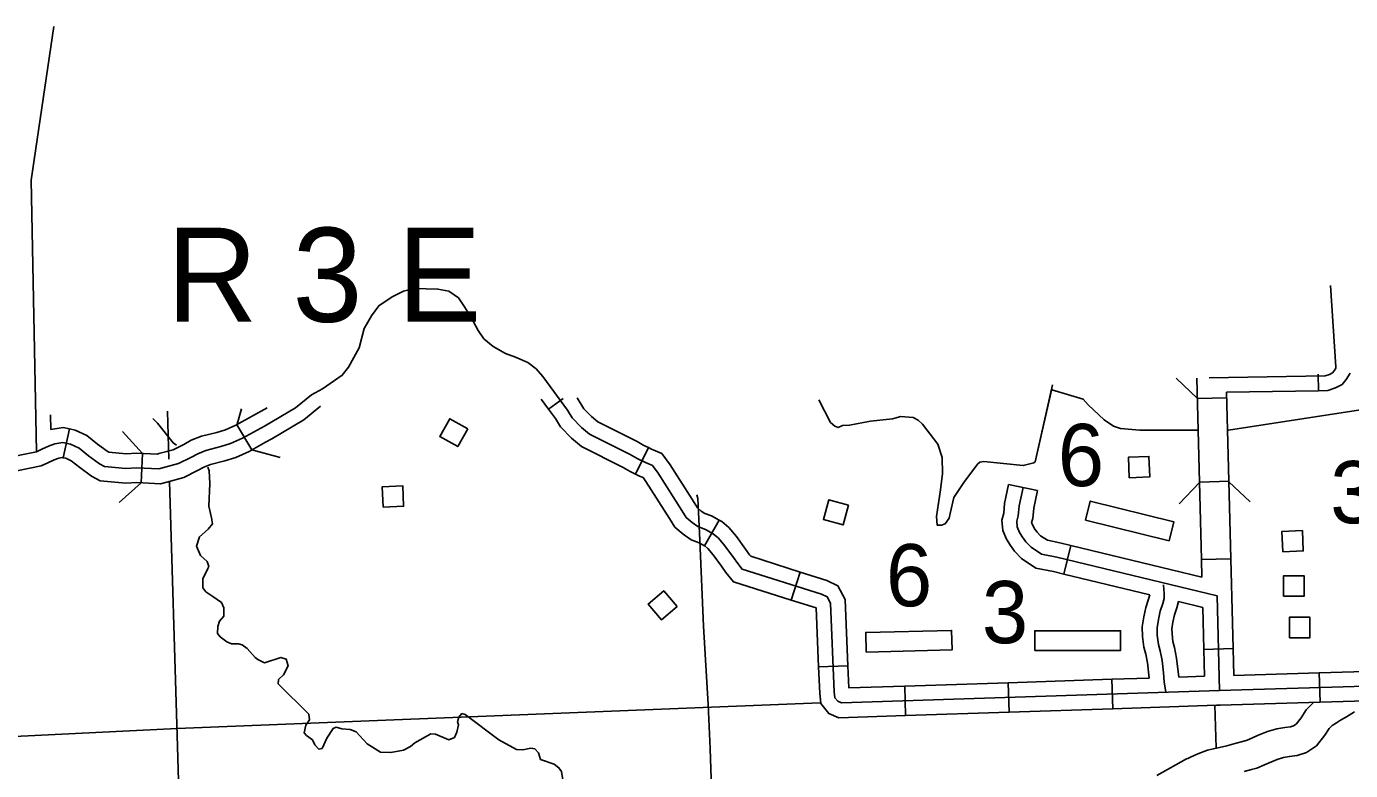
# Model space of a CAD drawing. Extents: x 1671357 to 13005564, y 567358 to 14261451.
# Drawn here: x 12758303.412 to 12758305.663, y 14259948.577 to 14259949.842 of the extents above; entities that cross this region are included whole.
import ezdxf

# ---------------------------------------------------------------- set-up
doc = ezdxf.new("R2010")
doc.units = 0
for name, color, linetype in [('32', 7, 'Continuous'), ('35', 7, 'Continuous'), ('38', 7, 'Continuous'), ('46', 7, 'Continuous'), ('5', 7, 'Continuous'), ('56', 7, 'Continuous'), ('Default', 7, 'Continuous')]:
    doc.layers.add(name, color=color, linetype=linetype)

msp = doc.modelspace()

# ---------------------------------------------------------------- linework, layer by layer
at = {"layer": '32'}
for p, q in [((12758305.6086, 14259949.2513), (12758305.6091, 14259949.223)), ((12758304.3244, 14259949.2099), (12758304.2996, 14259949.1917)), ((12758305.403, 14259949.2097), (12758305.4531, 14259949.211)), ((12758303.4849, 14259949.1581), (12758303.4744, 14259949.1091)), ((12758303.7692, 14259949.166), (12758303.7949, 14259949.1226)), ((12758303.6089, 14259949.1165), (12758303.6066, 14259949.0665)), ((12758304.4695, 14259949.1263), (12758304.4473, 14259949.0814)), ((12758305.082, 14259949.0635), (12758305.1311, 14259949.0533)), ((12758305.4072, 14259949.0678), (12758305.4572, 14259949.0691)), ((12758304.5895, 14259949.0031), (12758304.565, 14259948.9594)), ((12758305.1759, 14259948.9113), (12758305.1876, 14259948.9599)), ((12758305.4101, 14259948.9358), (12758305.4602, 14259948.9371)), ((12758304.7275, 14259948.9147), (12758304.7123, 14259948.867)), ((12758305.414, 14259948.7833), (12758305.4641, 14259948.7846)), ((12758304.8088, 14259948.7554), (12758304.7588, 14259948.7533)), ((12758305.0815, 14259948.7266), (12758305.0831, 14259948.6766)), ((12758305.2576, 14259948.7324), (12758305.2593, 14259948.6823)), ((12758305.6101, 14259948.7434), (12758305.6116, 14259948.6934)), ((12758304.9053, 14259948.7208), (12758304.9069, 14259948.6708))]:
    msp.add_line(p, q, dxfattribs=at)
for points in [[(12758303.4581, 14259949.8424), (12758303.42, 14259949.581), (12758303.429, 14259949.1193)], [(12758305.6293, 14259949.4022), (12758305.6388, 14259949.2639), (12758305.6386, 14259949.2615), (12758305.6357, 14259949.2567), (12758305.6331, 14259949.2537), (12758305.6279, 14259949.2508), (12758305.6206, 14259949.2482), (12758305.423, 14259949.2452)], [(12758305.8802, 14259948.7263), (12758305.4409, 14259948.7134), (12758304.7981, 14259948.6922), (12758304.7917, 14259948.695), (12758304.7867, 14259948.7011), (12758304.7856, 14259948.7108), (12758304.7793, 14259948.8616), (12758304.7735, 14259948.8724), (12758304.7636, 14259948.877), (12758304.6288, 14259948.9199), (12758304.6214, 14259948.929), (12758304.6143, 14259948.9394), (12758304.5994, 14259948.9595), (12758304.5885, 14259948.9725), (12758304.5798, 14259948.9798), (12758304.5665, 14259948.9873), (12758304.5536, 14259948.9921), (12758304.5439, 14259948.9987), (12758304.5339, 14259949.0077), (12758304.5264, 14259949.0194), (12758304.4859, 14259949.083), (12758304.4764, 14259949.096), (12758304.4645, 14259949.1009), (12758304.4501, 14259949.108), (12758304.4385, 14259949.1145), (12758304.3695, 14259949.1492), (12758304.3557, 14259949.1606), (12758304.3399, 14259949.177), (12758304.3321, 14259949.1898), (12758304.2899, 14259949.2473), (12758304.2783, 14259949.2602), (12758304.2645, 14259949.2713), (12758304.2434, 14259949.2802), (12758304.2264, 14259949.2865), (12758304.2052, 14259949.2983), (12758304.1896, 14259949.3114), (12758304.18, 14259949.3254), (12758304.1683, 14259949.3477), (12758304.1569, 14259949.3656), (12758304.1462, 14259949.3812), (12758304.13, 14259949.3926), (12758304.1115, 14259949.3959), (12758304.0714, 14259949.3969), (12758304.0528, 14259949.3924), (12758304.0339, 14259949.3826), (12758304.0108, 14259949.3676), (12758303.9984, 14259949.3506), (12758303.9863, 14259949.329), (12758303.9777, 14259949.2959), (12758303.9594, 14259949.263), (12758303.9489, 14259949.2495), (12758303.9151, 14259949.226), (12758303.8962, 14259949.2161), (12758303.869, 14259949.1939), (12758303.8168, 14259949.1629), (12758303.7789, 14259949.1423), (12758303.7589, 14259949.1331), (12758303.7425, 14259949.128), (12758303.717, 14259949.1216), (12758303.7029, 14259949.116), (12758303.6911, 14259949.1095), (12758303.6705, 14259949.0992), (12758303.6371, 14259949.0901), (12758303.5993, 14259949.0919), (12758303.5809, 14259949.0908), (12758303.5444, 14259949.0943), (12758303.5358, 14259949.099), (12758303.5175, 14259949.1123), (12758303.5013, 14259949.1253), (12758303.4866, 14259949.1321), (12758303.4735, 14259949.1349), (12758303.4602, 14259949.133), (12758303.449, 14259949.1285), (12758303.4379, 14259949.1234), (12758303.429, 14259949.1193), (12758303.3104, 14259949.0952)], [(12758305.4021, 14259949.2446), (12758305.4055, 14259949.112)], [(12758305.6627, 14259949.253), (12758305.6562, 14259949.2422), (12758305.6493, 14259949.2339), (12758305.6381, 14259949.2279), (12758305.6251, 14259949.2232), (12758305.6091, 14259949.223)], [(12758305.6091, 14259949.223), (12758305.4528, 14259949.2206)], [(12758305.4528, 14259949.2206), (12758305.4556, 14259949.1133)], [(12758303.9119, 14259949.1966), (12758303.8834, 14259949.1733), (12758303.8292, 14259949.1412), (12758303.8184, 14259949.1353)], [(12758304.2996, 14259949.1917), (12758304.2871, 14259949.2087)], [(12758304.4695, 14259949.1263), (12758304.4618, 14259949.1301), (12758304.4502, 14259949.1366), (12758304.3833, 14259949.1703), (12758304.3728, 14259949.179), (12758304.3598, 14259949.1925), (12758304.3485, 14259949.2107)], [(12758303.4528, 14259949.1819), (12758303.4533, 14259949.1573)], [(12758303.7945, 14259949.1792), (12758303.7677, 14259949.1647), (12758303.75, 14259949.1565), (12758303.7357, 14259949.1522), (12758303.7093, 14259949.1455), (12758303.6921, 14259949.1387), (12758303.6795, 14259949.1317), (12758303.6615, 14259949.1228), (12758303.6371, 14259949.1161)], [(12758303.821, 14259949.1937), (12758303.7945, 14259949.1792)], [(12758304.4473, 14259949.0814), (12758304.4384, 14259949.0858), (12758304.4267, 14259949.0924), (12758304.3557, 14259949.1281), (12758304.3386, 14259949.1423), (12758304.32, 14259949.1616), (12758304.3113, 14259949.1758), (12758304.2996, 14259949.1917)], [(12758303.4849, 14259949.1581), (12758303.4743, 14259949.1603), (12758303.4533, 14259949.1573)], [(12758303.6371, 14259949.1161), (12758303.6343, 14259949.1153), (12758303.5991, 14259949.117), (12758303.5814, 14259949.1159), (12758303.5518, 14259949.1188), (12758303.5492, 14259949.1202), (12758303.5327, 14259949.1322), (12758303.5145, 14259949.1468), (12758303.4946, 14259949.156), (12758303.4849, 14259949.1581)], [(12758303.8184, 14259949.1353), (12758303.7902, 14259949.1199), (12758303.7679, 14259949.1096), (12758303.7492, 14259949.1039), (12758303.7247, 14259949.0977), (12758303.7136, 14259949.0933), (12758303.7027, 14259949.0873), (12758303.6794, 14259949.0757), (12758303.6503, 14259949.0678)], [(12758303.4744, 14259949.1091), (12758303.4726, 14259949.1095), (12758303.4667, 14259949.1086), (12758303.4589, 14259949.1055), (12758303.4483, 14259949.1006), (12758303.4368, 14259949.0953), (12758303.3147, 14259949.0705), (12758303.3125, 14259949.0702)], [(12758303.6503, 14259949.0678), (12758303.6399, 14259949.0649), (12758303.5994, 14259949.0668), (12758303.5805, 14259949.0657), (12758303.5369, 14259949.0699), (12758303.5224, 14259949.0778), (12758303.5023, 14259949.0924), (12758303.488, 14259949.1039), (12758303.4787, 14259949.1082), (12758303.4744, 14259949.1091)], [(12758304.5895, 14259949.0031), (12758304.577, 14259949.0101), (12758304.5652, 14259949.0145), (12758304.5594, 14259949.0185), (12758304.5531, 14259949.0241), (12758304.5475, 14259949.0329), (12758304.5066, 14259949.0972), (12758304.4923, 14259949.1165), (12758304.4748, 14259949.1237), (12758304.4695, 14259949.1263)], [(12758305.4055, 14259949.112), (12758305.4101, 14259948.9358)], [(12758305.4556, 14259949.1133), (12758305.4602, 14259948.9371)], [(12758304.565, 14259948.9594), (12758304.5559, 14259948.9645), (12758304.5419, 14259948.9697), (12758304.5285, 14259948.979), (12758304.5146, 14259948.9913), (12758304.5053, 14259949.006), (12758304.4653, 14259949.0689), (12758304.4604, 14259949.0755), (12758304.4541, 14259949.078), (12758304.4473, 14259949.0814)], [(12758305.082, 14259949.0635), (12758305.0753, 14259949.0311), (12758305.0737, 14259949.0151), (12758305.0703, 14259949.0031), (12758305.0723, 14259948.9853), (12758305.0785, 14259948.9707), (12758305.085, 14259948.9601), (12758305.0922, 14259948.9501), (12758305.104, 14259948.9378), (12758305.1282, 14259948.9215), (12758305.1586, 14259948.9154), (12758305.1759, 14259948.9113)], [(12758305.1066, 14259949.0584), (12758305.1001, 14259949.0273), (12758305.0984, 14259949.0105), (12758305.0958, 14259949.001), (12758305.0968, 14259948.9917), (12758305.1008, 14259948.9821), (12758305.1058, 14259948.974), (12758305.1115, 14259948.9662), (12758305.1202, 14259948.9571), (12758305.138, 14259948.9451), (12758305.164, 14259948.9399)], [(12758305.1311, 14259949.0533), (12758305.1249, 14259949.0235), (12758305.1231, 14259949.0059), (12758305.1212, 14259948.999), (12758305.1213, 14259948.9981), (12758305.1232, 14259948.9936), (12758305.1267, 14259948.9879), (12758305.1308, 14259948.9823), (12758305.1364, 14259948.9764), (12758305.1479, 14259948.9687), (12758305.1694, 14259948.9643), (12758305.1876, 14259948.9599)], [(12758304.7275, 14259948.9147), (12758304.6435, 14259948.9415), (12758304.6415, 14259948.944), (12758304.6347, 14259948.9539), (12758304.6191, 14259948.975), (12758304.6063, 14259948.9902), (12758304.5942, 14259949.0005), (12758304.5895, 14259949.0031)], [(12758304.7123, 14259948.867), (12758304.6141, 14259948.8983), (12758304.6013, 14259948.914), (12758304.5939, 14259948.9249), (12758304.5797, 14259948.944), (12758304.5707, 14259948.9547), (12758304.5655, 14259948.9591), (12758304.565, 14259948.9594)], [(12758305.1876, 14259948.9599), (12758305.359, 14259948.9187)], [(12758305.164, 14259948.9399), (12758305.4367, 14259948.8743), (12758305.4409, 14259948.7134)], [(12758305.4101, 14259948.9358), (12758305.4109, 14259948.9063)], [(12758305.4602, 14259948.9371), (12758305.463, 14259948.8284)], [(12758304.8088, 14259948.7554), (12758304.8041, 14259948.8683), (12758304.7916, 14259948.8915), (12758304.7727, 14259948.9003), (12758304.7275, 14259948.9147)], [(12758305.1759, 14259948.9113), (12758305.3222, 14259948.8761)], [(12758305.359, 14259948.9187), (12758305.4109, 14259948.9063)], [(12758305.3456, 14259948.8929), (12758305.3462, 14259948.8849), (12758305.3468, 14259948.8782), (12758305.3465, 14259948.8698), (12758305.3441, 14259948.8614), (12758305.3396, 14259948.8481), (12758305.3369, 14259948.834), (12758305.3344, 14259948.8198), (12758305.3349, 14259948.8074), (12758305.3368, 14259948.7918), (12758305.3396, 14259948.7808), (12758305.3429, 14259948.7646), (12758305.3454, 14259948.7432), (12758305.3467, 14259948.7279), (12758305.3494, 14259948.7106)], [(12758304.7588, 14259948.7533), (12758304.7546, 14259948.8536), (12758304.7545, 14259948.8536), (12758304.7123, 14259948.867)], [(12758305.3222, 14259948.8761), (12758305.3202, 14259948.8687), (12758305.3154, 14259948.8546), (12758305.3122, 14259948.8385), (12758305.3093, 14259948.8215), (12758305.3099, 14259948.8054), (12758305.3122, 14259948.7871), (12758305.3152, 14259948.7753), (12758305.3182, 14259948.7606), (12758305.3212, 14259948.7345)], [(12758305.3709, 14259948.8644), (12758305.3681, 14259948.854), (12758305.3639, 14259948.8417), (12758305.3615, 14259948.8294), (12758305.3595, 14259948.8181), (12758305.3599, 14259948.8095), (12758305.3615, 14259948.7964), (12758305.364, 14259948.7864), (12758305.3677, 14259948.7685), (12758305.3715, 14259948.7361)], [(12758305.3709, 14259948.8644), (12758305.4122, 14259948.8544), (12758305.414, 14259948.7833)], [(12758305.463, 14259948.8284), (12758305.4641, 14259948.7846)], [(12758305.414, 14259948.7833), (12758305.4152, 14259948.7376)], [(12758305.4641, 14259948.7846), (12758305.4653, 14259948.7391)], [(12758304.9069, 14259948.6708), (12758304.7934, 14259948.667), (12758304.7761, 14259948.6744), (12758304.7626, 14259948.6912), (12758304.7607, 14259948.7089), (12758304.7588, 14259948.7533)], [(12758304.9053, 14259948.7208), (12758304.8104, 14259948.7177), (12758304.8088, 14259948.7554)], [(12758305.7863, 14259948.7486), (12758305.6101, 14259948.7434)], [(12758305.0815, 14259948.7266), (12758304.9053, 14259948.7208)], [(12758305.2576, 14259948.7324), (12758305.0815, 14259948.7266)], [(12758305.3212, 14259948.7345), (12758305.2576, 14259948.7324)], [(12758305.4152, 14259948.7376), (12758305.3715, 14259948.7361)], [(12758305.6101, 14259948.7434), (12758305.4653, 14259948.7391)], [(12758305.2593, 14259948.6823), (12758305.0831, 14259948.6766)], [(12758305.4355, 14259948.6881), (12758305.2593, 14259948.6823)], [(12758305.6116, 14259948.6934), (12758305.4417, 14259948.6883), (12758305.4355, 14259948.6881)], [(12758305.7878, 14259948.6986), (12758305.6116, 14259948.6934)], [(12758305.0831, 14259948.6766), (12758304.9069, 14259948.6708)]]:
    msp.add_lwpolyline(points, dxfattribs=at)
at = {"layer": '35'}
for points in [[(12758305.0072, 14259949.0686), (12758305.0297, 14259949.0987), (12758305.0332, 14259949.1018), (12758305.0399, 14259949.1028), (12758305.107, 14259949.0959), (12758305.1248, 14259949.1006), (12758305.1271, 14259949.1024), (12758305.1569, 14259949.2328)], [(12758305.1555, 14259949.2264), (12758305.1271, 14259949.1024)], [(12758305.1554, 14259949.2248), (12758305.2088, 14259949.2089), (12758305.2173, 14259949.1989), (12758305.2444, 14259949.1733), (12758305.2606, 14259949.1625), (12758305.2721, 14259949.1587), (12758305.305, 14259949.156), (12758305.4028, 14259949.1559)], [(12758305.4558, 14259949.1559), (12758305.9563, 14259949.2331), (12758306.0956, 14259949.1425), (12758306.14, 14259949.1108), (12758306.2012, 14259949.0555), (12758306.2444, 14259948.997), (12758306.2559, 14259949.0015)], [(12758304.7593, 14259949.2077), (12758304.7794, 14259949.1693), (12758304.7864, 14259949.1625), (12758304.7921, 14259949.1604), (12758304.7997, 14259949.1641), (12758304.8113, 14259949.1646), (12758304.8472, 14259949.1711), (12758304.8848, 14259949.175), (12758304.8986, 14259949.1793), (12758304.9197, 14259949.1778), (12758304.9283, 14259949.1731), (12758304.9353, 14259949.1661), (12758304.9618, 14259949.132), (12758304.9691, 14259949.1095), (12758304.9695, 14259949.0821), (12758304.966, 14259949.0548), (12758304.9596, 14259949.009), (12758304.9605, 14259948.9947), (12758304.9679, 14259948.9943), (12758304.9741, 14259948.9966), (12758304.9811, 14259949.0062), (12758304.9824, 14259949.014), (12758304.989, 14259949.0417), (12758305.0072, 14259949.0686)], [(12758303.6266, 14259949.1761), (12758303.6348, 14259949.1681), (12758303.661, 14259949.1347), (12758303.6671, 14259949.1305)], [(12758303.7204, 14259949.093), (12758303.7225, 14259949.087), (12758303.7237, 14259949.0653), (12758303.722, 14259949.0267), (12758303.7265, 14259949.0068), (12758303.7282, 14259948.9968), (12758303.7206, 14259948.9878), (12758303.7058, 14259948.9748), (12758303.7011, 14259948.9589), (12758303.7075, 14259948.9427), (12758303.7189, 14259948.9325), (12758303.7216, 14259948.9243), (12758303.7204, 14259948.9209), (12758303.7118, 14259948.9031), (12758303.7118, 14259948.8877), (12758303.7168, 14259948.8809), (12758303.7288, 14259948.8733), (12758303.7432, 14259948.8632), (12758303.7476, 14259948.8537), (12758303.7472, 14259948.8399), (12758303.7399, 14259948.8313), (12758303.7369, 14259948.8221), (12758303.7368, 14259948.81), (12758303.7413, 14259948.8045), (12758303.7524, 14259948.796), (12758303.7602, 14259948.7929), (12758303.7723, 14259948.7924)], [(12758303.7723, 14259948.7924), (12758303.7787, 14259948.7907), (12758303.787, 14259948.7847), (12758303.8007, 14259948.7692), (12758303.8051, 14259948.766), (12758303.8164, 14259948.7601), (12758303.8444, 14259948.7697), (12758303.8532, 14259948.7667), (12758303.8567, 14259948.7554), (12758303.849, 14259948.7397), (12758303.8406, 14259948.732), (12758303.84, 14259948.7246), (12758303.8919, 14259948.6732), (12758303.893, 14259948.6632), (12758303.887, 14259948.6546), (12758303.8839, 14259948.6414), (12758303.8881, 14259948.6366), (12758303.8984, 14259948.6293), (12758303.9021, 14259948.6207), (12758303.9091, 14259948.6133), (12758303.9144, 14259948.6149), (12758303.9227, 14259948.6323), (12758303.9334, 14259948.6488), (12758303.9386, 14259948.6507), (12758303.9478, 14259948.6481), (12758303.9625, 14259948.647), (12758303.9727, 14259948.6431), (12758303.9913, 14259948.6224), (12758304.0136, 14259948.6086), (12758304.0314, 14259948.6077), (12758304.0529, 14259948.6116), (12758304.0647, 14259948.6181), (12758304.0724, 14259948.6245), (12758304.0992, 14259948.6397), (12758304.1072, 14259948.6393), (12758304.13, 14259948.6292), (12758304.1395, 14259948.6336), (12758304.1439, 14259948.6422), (12758304.1463, 14259948.6547), (12758304.1448, 14259948.66), (12758304.1468, 14259948.6681), (12758304.1522, 14259948.674), (12758304.1576, 14259948.6726), (12758304.2153, 14259948.6294), (12758304.245, 14259948.6129), (12758304.2561, 14259948.6127), (12758304.2693, 14259948.6153)], [(12758304.2693, 14259948.6153), (12758304.2761, 14259948.6139), (12758304.2823, 14259948.6075), (12758304.2862, 14259948.5962), (12758304.3092, 14259948.5878), (12758304.3172, 14259948.5821), (12758304.3215, 14259948.5756), (12758304.3258, 14259948.551), (12758304.3199, 14259948.5401), (12758304.3243, 14259948.4843), (12758304.3433, 14259948.4128), (12758304.372, 14259948.35), (12758304.3934, 14259948.3181), (12758304.4169, 14259948.2936), (12758304.4626, 14259948.2624), (12758304.4915, 14259948.2358), (12758304.5036, 14259948.2189), (12758304.5181, 14259948.1914), (12758304.5269, 14259948.1804), (12758304.5518, 14259948.1523), (12758304.5575, 14259948.1435), (12758304.5638, 14259948.1371), (12758304.6435, 14259948.1152)]]:
    msp.add_lwpolyline(points, dxfattribs=at)
at = {"layer": '38'}
for p, q in [((12758303.7825, 14259949.1443), (12758303.7825, 14259949.1443)), ((12758303.6078, 14259949.0915), (12758303.6078, 14259949.0915)), ((12758305.4317, 14259949.0678), (12758305.4317, 14259949.0678))]:
    msp.add_line(p, q, dxfattribs=at)
for points in [[(12758305.3668, 14259949.2442), (12758305.4031, 14259949.2097)], [(12758303.7772, 14259949.1923), (12758303.77, 14259949.166)], [(12758303.6089, 14259949.1165), (12758303.5752, 14259949.1536)], [(12758303.7949, 14259949.1226), (12758303.8433, 14259949.1095)], [(12758303.5696, 14259949.0328), (12758303.6066, 14259949.0665)], [(12758305.4067, 14259949.0671), (12758305.3722, 14259949.0308)], [(12758305.4931, 14259949.0339), (12758305.4568, 14259949.0684)]]:
    msp.add_lwpolyline(points, dxfattribs=at)
at = {"layer": '46'}
for points in [[(12758305.334, 14259948.5686), (12758305.3843, 14259948.5969), (12758305.3867, 14259948.5975), (12758305.3914, 14259948.5997), (12758305.4041, 14259948.6056), (12758305.4204, 14259948.6117), (12758305.453, 14259948.6192), (12758305.4693, 14259948.6238), (12758305.4819, 14259948.6273), (12758305.4876, 14259948.6288), (12758305.497, 14259948.6328), (12758305.5054, 14259948.6366), (12758305.5224, 14259948.6435), (12758305.5381, 14259948.6481), (12758305.552, 14259948.6506), (12758305.5616, 14259948.6518), (12758305.5665, 14259948.6534), (12758305.5708, 14259948.6563), (12758305.5793, 14259948.667), (12758305.5883, 14259948.6806), (12758305.6007, 14259948.6931)], [(12758305.4827, 14259948.5755), (12758305.4952, 14259948.579), (12758305.5041, 14259948.5814), (12758305.517, 14259948.5869), (12758305.525, 14259948.5905), (12758305.5389, 14259948.5962), (12758305.5496, 14259948.5993), (12758305.5596, 14259948.6011), (12758305.5726, 14259948.6027), (12758305.5888, 14259948.608), (12758305.6054, 14259948.6193), (12758305.6199, 14259948.6376), (12758305.6273, 14259948.6488), (12758305.6324, 14259948.6539), (12758305.6395, 14259948.6582), (12758305.6465, 14259948.6628), (12758305.6566, 14259948.6686), (12758305.6703, 14259948.6769)]]:
    msp.add_lwpolyline(points, dxfattribs=at)
at = {"layer": '5'}
for points in [[(12758303.6516, 14259949.1883), (12758303.6541, 14259949.1069)], [(12758303.6552, 14259949.0685), (12758303.6683, 14259948.6367), (12758303.6935, 14259947.7722)], [(12758303.668, 14259948.6487), (12758304.7617, 14259948.6926)], [(12758305.4352, 14259948.6156), (12758305.433, 14259948.6881)], [(12758303.668, 14259948.6487), (12758302.4227, 14259948.5877)]]:
    msp.add_lwpolyline(points, dxfattribs=at)
at = {"layer": '56'}
for points in [[(12758304.1621, 14259949.1583), (12758304.1451, 14259949.128), (12758304.1147, 14259949.145), (12758304.1317, 14259949.1753)], [(12758305.2872, 14259949.0752), (12758305.2858, 14259949.1099), (12758305.3206, 14259949.1113), (12758305.322, 14259949.0766)], [(12758304.0184, 14259949.0252), (12758304.0169, 14259949.0599), (12758304.0518, 14259949.0614), (12758304.0532, 14259949.0266)], [(12758304.8098, 14259949.0285), (12758304.8007, 14259948.995), (12758304.7671, 14259949.0041), (12758304.7762, 14259949.0376)], [(12758305.2129, 14259949.0029), (12758305.2209, 14259949.0353), (12758305.3628, 14259949.0003), (12758305.3548, 14259948.9679)], [(12758305.5483, 14259948.9492), (12758305.5468, 14259948.9839), (12758305.5816, 14259948.9853), (12758305.5831, 14259948.9506)], [(12758305.5496, 14259948.8737), (12758305.5496, 14259948.9084), (12758305.5845, 14259948.9084), (12758305.5845, 14259948.8737)], [(12758304.5181, 14259948.8562), (12758304.4916, 14259948.8337), (12758304.4691, 14259948.8603), (12758304.4955, 14259948.8828)], [(12758305.5596, 14259948.8031), (12758305.5596, 14259948.8378), (12758305.5945, 14259948.8378), (12758305.5945, 14259948.8031)], [(12758304.8399, 14259948.7787), (12758304.8391, 14259948.8121), (12758304.9851, 14259948.8156), (12758304.9859, 14259948.7822)], [(12758305.1265, 14259948.7816), (12758305.1265, 14259948.815), (12758305.2725, 14259948.815), (12758305.2725, 14259948.7816)]]:
    msp.add_lwpolyline(points, close=True, dxfattribs=at)
at = {"layer": 'Default'}
msp.add_lwpolyline([(12758304.5798, 14259948.4597), (12758304.5745, 14259948.6148), (12758304.5712, 14259948.6895), (12758304.563, 14259948.8229), (12758304.5567, 14259948.9689), (12758304.5543, 14259949.0286), (12758304.5534, 14259949.0397), (12758304.5517, 14259949.046)], dxfattribs=at)

# ---------------------------------------------------------------- texts
at = {"layer": '56'}
for s, p in [('6', (12758305.1657, 14259949.0608)), ('3', (12758305.629, 14259948.9977)), ('6', (12758304.8734, 14259948.8565)), ('3', (12758305.0366, 14259948.7937))]:
    msp.add_text(s, height=0.1058, dxfattribs=at).set_placement(p)
at = {"layer": 'Default'}
msp.add_text('R 3 E', height=0.16, dxfattribs=at).set_placement((12758303.6502, 14259949.3402))

doc.saveas('drawing.dxf')
